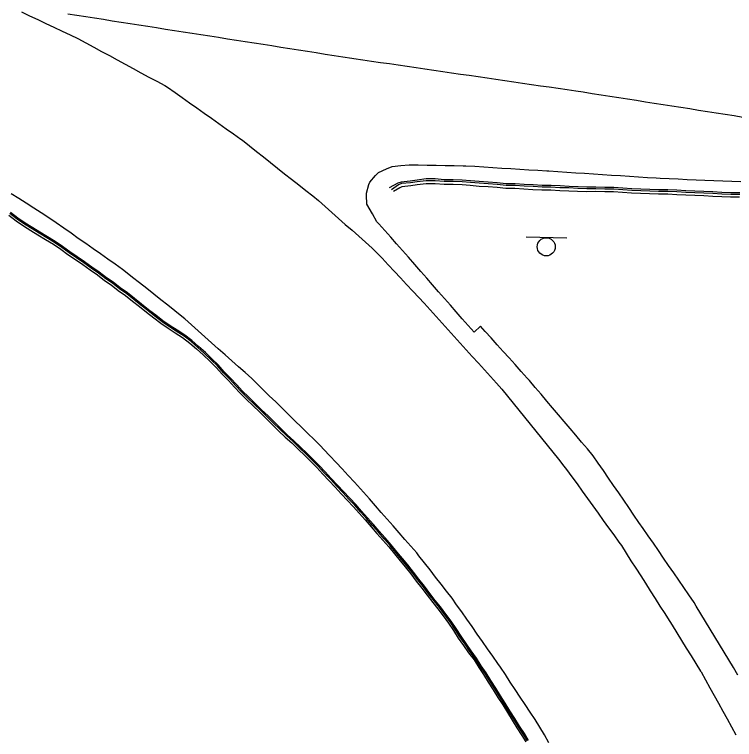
# Model space of a CAD drawing. Extents: x 1901471 to 1963503, y 756461 to 799997.
# Drawn here: x 1941282.3 to 1941362.5, y 780290 to 780370.8 of the extents above; entities that cross this region are included whole.
import ezdxf

# ---------------------------------------------------------------- set-up
doc = ezdxf.new("R2010")
doc.units = 0
for name, color, linetype in [('RD_EX_Bldg', 7, 'Continuous'), ('RD_EX_BldgApp', 7, 'Continuous'), ('RD_EX_Conc', 7, 'Continuous'), ('RD_EX_Road', 7, 'Continuous')]:
    doc.layers.add(name, color=color, linetype=linetype)

# ---------------------------------------------------------------- blocks, each defined once
blk = doc.blocks.new('SIGN')
at = {"layer": 'RD_EX_BldgApp'}
blk.add_line((-4.52, -2.02), (4.48, -2.02), dxfattribs=at)
blk.add_circle((0, 0), 2, dxfattribs=at)

msp = doc.modelspace()

# ---------------------------------------------------------------- linework, layer by layer
at = {"layer": 'RD_EX_Conc'}
for points in [[(1941363.11, 780350.92), (1941362.11, 780350.93), (1941361.11, 780350.97), (1941360.11, 780351.01), (1941359.11, 780351.07), (1941358.11, 780351.11), (1941357.11, 780351.15), (1941356.11, 780351.2), (1941355.11, 780351.24), (1941354.08, 780351.25), (1941353.08, 780351.29), (1941352.08, 780351.33), (1941351.08, 780351.37), (1941350.09, 780351.43), (1941349.09, 780351.5), (1941348.09, 780351.51), (1941347.09, 780351.56), (1941346.09, 780351.55), (1941345.09, 780351.58), (1941344.09, 780351.64), (1941343.09, 780351.68), (1941342.09, 780351.73), (1941341.09, 780351.74), (1941340.09, 780351.79), (1941339.09, 780351.86), (1941338.1, 780351.93), (1941337.09, 780351.93), (1941336.1, 780352.04), (1941335.1, 780352.11), (1941334.1, 780352.17), (1941333.11, 780352.27), (1941332.18, 780352.33), (1941331.18, 780352.36), (1941330.18, 780352.37), (1941329.19, 780352.46), (1941328.19, 780352.46), (1941327.18, 780352.34), (1941326.4, 780352.23), (1941325.41, 780352.12), (1941325.03, 780351.98), (1941324.06, 780351.46)], [(1941363.1, 780350.73), (1941362.1, 780350.74), (1941361.1, 780350.78), (1941360.1, 780350.83), (1941359.1, 780350.88), (1941358.1, 780350.93), (1941357.1, 780350.97), (1941356.1, 780351.01), (1941355.1, 780351.05), (1941354.07, 780351.07), (1941353.07, 780351.11), (1941352.07, 780351.14), (1941351.07, 780351.18), (1941350.07, 780351.25), (1941349.08, 780351.31), (1941348.08, 780351.32), (1941347.08, 780351.37), (1941346.07, 780351.37), (1941345.07, 780351.39), (1941344.08, 780351.46), (1941343.08, 780351.49), (1941342.08, 780351.55), (1941341.08, 780351.55), (1941340.08, 780351.61), (1941339.08, 780351.67), (1941338.08, 780351.75), (1941337.08, 780351.74), (1941336.09, 780351.85), (1941335.09, 780351.92), (1941334.09, 780351.99), (1941333.1, 780352.08), (1941332.18, 780352.14), (1941331.18, 780352.17), (1941330.18, 780352.18), (1941329.18, 780352.27), (1941328.18, 780352.27), (1941327.18, 780352.15), (1941326.42, 780352.04), (1941325.43, 780351.94), (1941325.1, 780351.8), (1941324.31, 780351.24)], [(1941363.09, 780350.43), (1941362.09, 780350.44), (1941361.09, 780350.48), (1941360.09, 780350.52), (1941359.09, 780350.58), (1941358.09, 780350.62), (1941357.09, 780350.66), (1941356.09, 780350.7), (1941355.09, 780350.75), (1941354.05, 780350.76), (1941353.05, 780350.8), (1941352.05, 780350.84), (1941351.05, 780350.88), (1941350.06, 780350.94), (1941349.06, 780351.01), (1941348.06, 780351.02), (1941347.06, 780351.07), (1941346.05, 780351.02), (1941345.05, 780351.05), (1941344.05, 780351.11), (1941343.05, 780351.15), (1941342.06, 780351.2), (1941341.06, 780351.21), (1941340.06, 780351.26), (1941339.06, 780351.32), (1941338.06, 780351.4), (1941337.06, 780351.4), (1941336.07, 780351.51), (1941335.07, 780351.58), (1941334.07, 780351.64), (1941333.07, 780351.74), (1941332.17, 780351.8), (1941331.17, 780351.83), (1941330.17, 780351.84), (1941329.18, 780351.92), (1941328.18, 780351.93), (1941327.17, 780351.81), (1941326.46, 780351.7), (1941325.46, 780351.59), (1941325.24, 780351.49), (1941324.53, 780351.05)], [(1941339.57, 780289.89), (1941339.12, 780290.65), (1941338.57, 780291.48), (1941338.07, 780292.35), (1941337.51, 780293.18), (1941336.99, 780294.04), (1941336.44, 780294.87), (1941335.92, 780295.72), (1941335.39, 780296.57), (1941334.85, 780297.41), (1941334.32, 780298.21), (1941333.8, 780299.06), (1941333.2, 780299.86), (1941332.63, 780300.68), (1941332.06, 780301.5), (1941331.53, 780302.35), (1941330.95, 780303.17), (1941330.36, 780303.98), (1941329.77, 780304.78), (1941329.19, 780305.5), (1941328.58, 780306.28), (1941327.98, 780307.08), (1941327.36, 780307.87), (1941326.75, 780308.66), (1941326.13, 780309.45), (1941325.55, 780310.15), (1941324.91, 780310.92), (1941324.29, 780311.7), (1941323.63, 780312.45), (1941322.96, 780313.2), (1941322.3, 780313.95), (1941321.64, 780314.7), (1941320.98, 780315.45), (1941320.33, 780316.2), (1941319.66, 780316.88), (1941318.98, 780317.62), (1941318.29, 780318.35), (1941317.61, 780319.08), (1941316.93, 780319.81), (1941316.25, 780320.54), (1941315.55, 780321.25), (1941314.9, 780321.9), (1941314.17, 780322.59), (1941313.46, 780323.29), (1941312.71, 780323.96), (1941312, 780324.66), (1941311.28, 780325.36), (1941310.57, 780326.06), (1941309.85, 780326.75), (1941309.85, 780326.75), (1941309.13, 780327.45), (1941308.42, 780328.15), (1941307.7, 780328.85), (1941307.08, 780329.52), (1941306.4, 780330.26), (1941305.69, 780330.97), (1941305.03, 780331.73), (1941304.31, 780332.43), (1941303.59, 780333.12), (1941302.84, 780333.78), (1941302.09, 780334.45), (1941301.3, 780335.06), (1941300.44, 780335.6), (1941299.68, 780336.1), (1941298.84, 780336.65), (1941298.06, 780337.27), (1941297.27, 780337.89), (1941296.49, 780338.51), (1941295.7, 780339.13), (1941294.92, 780339.76), (1941294.1, 780340.33), (1941293.32, 780340.95), (1941292.57, 780341.44), (1941291.78, 780342.06), (1941290.96, 780342.64), (1941290.14, 780343.21), (1941289.33, 780343.78), (1941288.5, 780344.34), (1941287.68, 780344.92), (1941286.86, 780345.49), (1941286.01, 780346.02), (1941285.15, 780346.54), (1941284.36, 780347), (1941283.52, 780347.54), (1941282.69, 780348.1), (1941281.9, 780348.71)], [(1941281.7, 780348.41), (1941282.5, 780347.8), (1941283.33, 780347.24), (1941284.17, 780346.7), (1941284.95, 780346.25), (1941285.8, 780345.73), (1941286.66, 780345.2), (1941287.48, 780344.63), (1941288.29, 780344.05), (1941289.12, 780343.49), (1941289.94, 780342.92), (1941290.76, 780342.34), (1941291.58, 780341.77), (1941292.36, 780341.15), (1941293.1, 780340.67), (1941293.88, 780340.05), (1941294.7, 780339.48), (1941295.48, 780338.86), (1941296.27, 780338.24), (1941297.05, 780337.62), (1941297.84, 780337), (1941298.62, 780336.38), (1941299.46, 780335.83), (1941300.21, 780335.33), (1941301.06, 780334.79), (1941301.86, 780334.18), (1941302.6, 780333.52), (1941303.35, 780332.85), (1941304.07, 780332.16), (1941304.79, 780331.46), (1941305.45, 780330.7), (1941306.16, 780330), (1941306.84, 780329.26), (1941307.46, 780328.59), (1941308.17, 780327.89), (1941308.89, 780327.2), (1941309.6, 780326.5), (1941309.6, 780326.5), (1941310.32, 780325.8), (1941311.03, 780325.1), (1941311.75, 780324.4), (1941312.46, 780323.7), (1941313.21, 780323.04), (1941313.92, 780322.34), (1941314.65, 780321.65), (1941315.29, 780321.01), (1941315.99, 780320.3), (1941316.67, 780319.57), (1941317.35, 780318.84), (1941318.04, 780318.11), (1941318.72, 780317.38), (1941319.4, 780316.64), (1941320.06, 780315.97), (1941320.72, 780315.22), (1941321.38, 780314.47), (1941322.04, 780313.71), (1941322.69, 780312.96), (1941323.36, 780312.22), (1941324.02, 780311.46), (1941324.64, 780310.68), (1941325.28, 780309.91), (1941325.85, 780309.23), (1941326.47, 780308.44), (1941327.08, 780307.65), (1941327.7, 780306.87), (1941328.3, 780306.07), (1941328.91, 780305.28), (1941329.47, 780304.57), (1941330.07, 780303.77), (1941330.66, 780302.96), (1941331.24, 780302.15), (1941331.76, 780301.3), (1941332.34, 780300.48), (1941332.91, 780299.66), (1941333.51, 780298.86), (1941334.03, 780298), (1941334.56, 780297.22), (1941335.1, 780296.38), (1941335.63, 780295.53), (1941336.15, 780294.67), (1941336.7, 780293.84), (1941337.22, 780292.99), (1941337.77, 780292.15), (1941338.28, 780291.29), (1941338.83, 780290.45), (1941339.27, 780289.72)], [(1941339.46, 780289.83), (1941339.01, 780290.57), (1941338.46, 780291.41), (1941337.95, 780292.27), (1941337.4, 780293.11), (1941336.88, 780293.96), (1941336.33, 780294.8), (1941335.81, 780295.65), (1941335.28, 780296.5), (1941334.74, 780297.34), (1941334.21, 780298.13), (1941333.69, 780298.98), (1941333.09, 780299.78), (1941332.52, 780300.6), (1941331.94, 780301.42), (1941331.41, 780302.27), (1941330.84, 780303.09), (1941330.25, 780303.9), (1941329.65, 780304.7), (1941329.09, 780305.41), (1941328.47, 780306.2), (1941327.87, 780307), (1941327.25, 780307.79), (1941326.64, 780308.58), (1941326.02, 780309.36), (1941325.45, 780310.06), (1941324.81, 780310.83), (1941324.18, 780311.61), (1941323.52, 780312.36), (1941322.86, 780313.11), (1941322.2, 780313.86), (1941321.54, 780314.61), (1941320.88, 780315.36), (1941320.22, 780316.11), (1941319.56, 780316.79), (1941318.88, 780317.52), (1941318.19, 780318.26), (1941317.51, 780318.99), (1941316.83, 780319.71), (1941316.15, 780320.45), (1941315.45, 780321.16), (1941314.8, 780321.81), (1941314.08, 780322.49), (1941313.36, 780323.19), (1941312.62, 780323.86), (1941311.9, 780324.56), (1941311.19, 780325.26), (1941310.47, 780325.96), (1941309.75, 780326.65), (1941309.75, 780326.65), (1941309.04, 780327.35), (1941308.32, 780328.05), (1941307.61, 780328.75), (1941306.99, 780329.42), (1941306.31, 780330.16), (1941305.6, 780330.87), (1941304.94, 780331.62), (1941304.22, 780332.32), (1941303.5, 780333.02), (1941302.75, 780333.68), (1941302, 780334.34), (1941301.21, 780334.95), (1941300.35, 780335.5), (1941299.6, 780336), (1941298.76, 780336.55), (1941297.97, 780337.17), (1941297.19, 780337.79), (1941296.4, 780338.41), (1941295.62, 780339.03), (1941294.84, 780339.65), (1941294.02, 780340.23), (1941293.23, 780340.84), (1941292.49, 780341.33), (1941291.7, 780341.95), (1941290.88, 780342.52), (1941290.06, 780343.1), (1941289.25, 780343.67), (1941288.42, 780344.23), (1941287.6, 780344.81), (1941286.78, 780345.38), (1941285.93, 780345.9), (1941285.08, 780346.43), (1941284.29, 780346.89), (1941283.45, 780347.42), (1941282.62, 780347.98), (1941281.83, 780348.6)]]:
    msp.add_lwpolyline(points, dxfattribs=at)
at = {"layer": 'RD_EX_Road'}
for points in [[(1941283.11, 780371.07), (1941284.02, 780370.64), (1941284.92, 780370.22), (1941285.83, 780369.79), (1941286.73, 780369.36), (1941287.64, 780368.94), (1941287.64, 780368.94), (1941288.54, 780368.51), (1941289.39, 780368.11), (1941290.27, 780367.63), (1941291.15, 780367.16), (1941292.03, 780366.68), (1941292.91, 780366.21), (1941293.78, 780365.73), (1941294.66, 780365.25), (1941295.54, 780364.78), (1941296.42, 780364.3), (1941297.3, 780363.82), (1941298.18, 780363.35), (1941299.06, 780362.87), (1941299.39, 780362.69), (1941300.21, 780362.11), (1941301.02, 780361.53), (1941301.84, 780360.95), (1941302.65, 780360.38), (1941303.47, 780359.8), (1941304.28, 780359.22), (1941305.1, 780358.64), (1941305.91, 780358.06), (1941306.73, 780357.48), (1941307.54, 780356.9), (1941307.72, 780356.78), (1941308.5, 780356.16), (1941309.29, 780355.54), (1941310.07, 780354.92), (1941310.85, 780354.29), (1941311.64, 780353.67), (1941312.42, 780353.05), (1941313.2, 780352.43), (1941313.99, 780351.81), (1941314.77, 780351.19), (1941315.55, 780350.57), (1941316.19, 780350.06), (1941316.93, 780349.4), (1941317.68, 780348.73), (1941318.43, 780348.07), (1941319.17, 780347.4), (1941319.92, 780346.74), (1941320.67, 780346.07), (1941321.41, 780345.41), (1941322.16, 780344.74), (1941322.59, 780344.35), (1941323.27, 780343.62), (1941323.96, 780342.89), (1941324.64, 780342.16), (1941325.32, 780341.43), (1941326, 780340.7), (1941326.69, 780339.97), (1941327.37, 780339.24), (1941327.96, 780338.61), (1941328.63, 780337.87), (1941329.3, 780337.13), (1941329.97, 780336.39), (1941330.64, 780335.65), (1941331.31, 780334.9), (1941331.98, 780334.16), (1941332.65, 780333.42), (1941333.32, 780332.68), (1941333.99, 780331.93), (1941334.66, 780331.19), (1941335.33, 780330.45), (1941335.33, 780330.45), (1941336, 780329.71), (1941336.62, 780329.02), (1941337.25, 780328.24), (1941337.88, 780327.46), (1941338.51, 780326.68), (1941339.13, 780325.9), (1941339.76, 780325.12), (1941340.39, 780324.34), (1941341.01, 780323.56), (1941341.64, 780322.79), (1941342.27, 780322.01), (1941342.9, 780321.23), (1941343.52, 780320.45), (1941343.81, 780320.09), (1941344.4, 780319.28), (1941344.98, 780318.47), (1941345.57, 780317.66), (1941346.15, 780316.84), (1941346.73, 780316.03), (1941347.32, 780315.22), (1941347.9, 780314.41), (1941348.49, 780313.6), (1941349.07, 780312.79), (1941349.65, 780311.97), (1941349.92, 780311.61), (1941350.45, 780310.77), (1941350.99, 780309.92), (1941351.53, 780309.08), (1941352.07, 780308.24), (1941352.61, 780307.4), (1941353.14, 780306.55), (1941353.68, 780305.71), (1941354.22, 780304.87), (1941354.76, 780304.02), (1941355.05, 780303.57), (1941355.57, 780302.72), (1941356.1, 780301.87), (1941356.62, 780301.02), (1941357.15, 780300.17), (1941357.68, 780299.32), (1941358.2, 780298.47), (1941358.73, 780297.62), (1941358.79, 780297.52), (1941359.28, 780296.65), (1941359.76, 780295.77), (1941360.25, 780294.9), (1941360.73, 780294.03), (1941361.22, 780293.15), (1941361.7, 780292.28), (1941362.19, 780291.4), (1941362.67, 780290.53)], [(1941363.45, 780359.33), (1941362.47, 780359.48), (1941361.48, 780359.64), (1941360.49, 780359.79), (1941359.5, 780359.95), (1941358.51, 780360.1), (1941357.53, 780360.26), (1941356.54, 780360.41), (1941355.55, 780360.57), (1941354.56, 780360.72), (1941353.57, 780360.88), (1941352.59, 780361.03), (1941351.6, 780361.19), (1941350.61, 780361.34), (1941349.62, 780361.5), (1941348.64, 780361.65), (1941347.65, 780361.81), (1941346.66, 780361.96), (1941345.67, 780362.12), (1941344.86, 780362.25), (1941343.87, 780362.39), (1941342.88, 780362.54), (1941341.89, 780362.68), (1941340.9, 780362.82), (1941339.91, 780362.97), (1941338.92, 780363.11), (1941337.93, 780363.26), (1941336.94, 780363.4), (1941336.94, 780363.4), (1941335.95, 780363.55), (1941334.96, 780363.69), (1941333.97, 780363.83), (1941332.98, 780363.98), (1941331.99, 780364.12), (1941331.01, 780364.27), (1941330.02, 780364.41), (1941329.03, 780364.56), (1941328.04, 780364.7), (1941327.05, 780364.85), (1941326.06, 780364.99), (1941325.07, 780365.13), (1941324.08, 780365.28), (1941323.09, 780365.42), (1941322.1, 780365.57), (1941321.11, 780365.71), (1941320.12, 780365.86), (1941319.89, 780365.89), (1941318.91, 780366.04), (1941317.92, 780366.2), (1941316.93, 780366.35), (1941315.94, 780366.51), (1941314.95, 780366.66), (1941313.97, 780366.82), (1941312.98, 780366.97), (1941311.99, 780367.12), (1941311, 780367.28), (1941310.01, 780367.43), (1941309.03, 780367.59), (1941308.04, 780367.74), (1941307.05, 780367.9), (1941306.06, 780368.05), (1941305.07, 780368.21), (1941304.09, 780368.36), (1941303.1, 780368.52), (1941302.11, 780368.67), (1941301.12, 780368.82), (1941300.14, 780368.98), (1941299.15, 780369.13), (1941298.16, 780369.29), (1941297.17, 780369.44), (1941296.18, 780369.6), (1941295.2, 780369.75), (1941294.21, 780369.91), (1941293.22, 780370.06), (1941292.23, 780370.22), (1941291.24, 780370.37), (1941290.26, 780370.52), (1941289.27, 780370.68), (1941288.28, 780370.83)], [(1941362.9, 780297.16), (1941362.39, 780298.01), (1941361.87, 780298.87), (1941361.35, 780299.73), (1941360.84, 780300.58), (1941360.32, 780301.44), (1941359.81, 780302.3), (1941359.29, 780303.15), (1941358.77, 780304.01), (1941358.26, 780304.87), (1941358.01, 780305.27), (1941357.45, 780306.1), (1941356.88, 780306.92), (1941356.31, 780307.75), (1941355.75, 780308.57), (1941355.18, 780309.39), (1941354.61, 780310.22), (1941354.05, 780311.04), (1941353.48, 780311.87), (1941352.91, 780312.69), (1941352.35, 780313.51), (1941351.88, 780314.19), (1941351.32, 780315.01), (1941350.75, 780315.84), (1941350.18, 780316.66), (1941349.62, 780317.49), (1941349.05, 780318.31), (1941348.49, 780319.13), (1941347.92, 780319.96), (1941347.35, 780320.78), (1941346.79, 780321.61), (1941346.14, 780322.37), (1941345.49, 780323.13), (1941344.85, 780323.9), (1941344.2, 780324.66), (1941343.55, 780325.42), (1941342.91, 780326.18), (1941342.26, 780326.95), (1941341.61, 780327.71), (1941340.97, 780328.47), (1941340.32, 780329.23), (1941339.67, 780330), (1941339.43, 780330.28), (1941338.76, 780331.02), (1941338.1, 780331.77), (1941337.43, 780332.51), (1941336.76, 780333.25), (1941336.09, 780333.99), (1941335.42, 780334.74), (1941334.75, 780335.48), (1941334.24, 780336.04), (1941334.24, 780336.04), (1941333.51, 780335.38), (1941332.85, 780336.14), (1941332.19, 780336.89), (1941331.53, 780337.64), (1941330.88, 780338.4), (1941330.22, 780339.15), (1941329.56, 780339.9), (1941328.9, 780340.66), (1941328.25, 780341.41), (1941327.59, 780342.16), (1941326.93, 780342.92), (1941326.22, 780343.73), (1941325.56, 780344.48), (1941324.89, 780345.22), (1941324.23, 780345.97), (1941323.57, 780346.72), (1941322.9, 780347.47), (1941322.69, 780347.7), (1941322.19, 780348.57), (1941321.56, 780349.67), (1941321.53, 780350.67), (1941321.52, 780350.89), (1941321.81, 780351.85), (1941321.89, 780352.1), (1941322.55, 780352.85), (1941322.86, 780353.19), (1941323.78, 780353.59), (1941324.38, 780353.85), (1941325.37, 780353.95), (1941326.3, 780354.05), (1941327.3, 780354.03), (1941328.3, 780354.01), (1941329.3, 780354), (1941330.3, 780353.98), (1941331.3, 780353.96), (1941332.3, 780353.94), (1941332.61, 780353.93), (1941333.61, 780353.87), (1941334.61, 780353.81), (1941335.61, 780353.74), (1941336.61, 780353.68), (1941337.6, 780353.62), (1941338.6, 780353.55), (1941339.6, 780353.49), (1941340.6, 780353.43), (1941341.6, 780353.36), (1941341.83, 780353.35), (1941342.83, 780353.28), (1941343.83, 780353.22), (1941344.83, 780353.16), (1941345.83, 780353.09), (1941346.82, 780353.03), (1941347.82, 780352.96), (1941348.82, 780352.9), (1941349.82, 780352.83), (1941350.81, 780352.77), (1941351.81, 780352.7), (1941352.81, 780352.64), (1941353.81, 780352.58), (1941354.23, 780352.55), (1941355.23, 780352.51), (1941356.23, 780352.46), (1941357.23, 780352.42), (1941358.23, 780352.38), (1941358.23, 780352.38), (1941359.23, 780352.34), (1941360.23, 780352.3), (1941361.23, 780352.25), (1941362.22, 780352.21), (1941363.22, 780352.17)], [(1941341.85, 780289.63), (1941341.35, 780290.5), (1941340.85, 780291.38), (1941340.3, 780292.21), (1941339.75, 780293.04), (1941339.2, 780293.88), (1941338.65, 780294.71), (1941338.1, 780295.55), (1941337.55, 780296.38), (1941337, 780297.22), (1941336.45, 780298.05), (1941336.16, 780298.48), (1941335.59, 780299.29), (1941335.02, 780300.11), (1941334.44, 780300.93), (1941333.87, 780301.75), (1941333.29, 780302.57), (1941332.72, 780303.39), (1941332.14, 780304.21), (1941331.57, 780305.02), (1941331.07, 780305.74), (1941330.45, 780306.53), (1941329.84, 780307.31), (1941329.22, 780308.1), (1941328.61, 780308.89), (1941327.99, 780309.68), (1941327.38, 780310.47), (1941327.13, 780310.78), (1941326.47, 780311.53), (1941325.81, 780312.28), (1941325.16, 780313.04), (1941324.5, 780313.79), (1941323.84, 780314.54), (1941323.18, 780315.29), (1941322.52, 780316.04), (1941321.86, 780316.8), (1941321.2, 780317.55), (1941320.86, 780317.94), (1941320.18, 780318.67), (1941319.5, 780319.4), (1941318.82, 780320.14), (1941318.14, 780320.87), (1941317.46, 780321.6), (1941316.77, 780322.33), (1941316.42, 780322.71), (1941315.71, 780323.41), (1941314.99, 780324.11), (1941314.28, 780324.81), (1941313.57, 780325.51), (1941312.85, 780326.21), (1941312.14, 780326.91), (1941311.42, 780327.61), (1941310.71, 780328.31), (1941309.99, 780329.01), (1941309.28, 780329.71), (1941308.77, 780330.21), (1941308.02, 780330.88), (1941307.27, 780331.54), (1941306.53, 780332.21), (1941305.78, 780332.87), (1941305.03, 780333.53), (1941304.28, 780334.2), (1941303.54, 780334.86), (1941302.79, 780335.53), (1941302.04, 780336.19), (1941301.3, 780336.86), (1941300.97, 780337.14), (1941300.19, 780337.76), (1941299.41, 780338.38), (1941298.62, 780339), (1941297.84, 780339.62), (1941297.06, 780340.25), (1941296.27, 780340.87), (1941295.49, 780341.49), (1941294.7, 780342.11), (1941294.35, 780342.39), (1941293.53, 780342.96), (1941292.72, 780343.53), (1941291.9, 780344.11), (1941291.08, 780344.68), (1941290.26, 780345.26), (1941289.44, 780345.83), (1941288.63, 780346.41), (1941287.81, 780346.98), (1941286.99, 780347.56), (1941286.17, 780348.14), (1941285.32, 780348.67), (1941284.48, 780349.21), (1941283.64, 780349.75), (1941282.8, 780350.28), (1941281.95, 780350.82)]]:
    msp.add_lwpolyline(points, dxfattribs=at)

# ---------------------------------------------------------------- block references
at = {"layer": 'RD_EX_Bldg', "xscale": 0.5039370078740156, "yscale": 0.5039370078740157, "rotation": 178.331221}
msp.add_blockref('SIGN', (1941341.55, 780344.9), dxfattribs=at)

doc.saveas('drawing.dxf')
